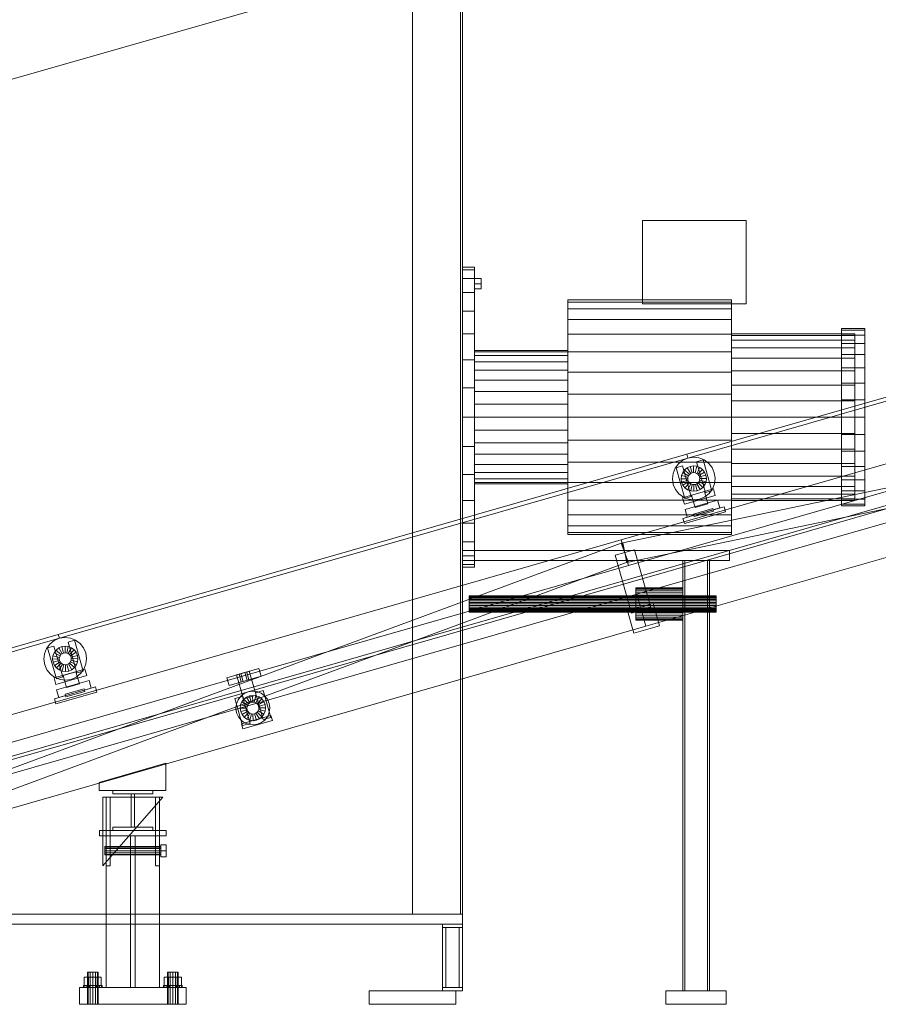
# Model space of a CAD drawing. Header units: millimetres. Extents: x -2233 to 61924, y -68080 to 6847.
# Tile 382 of 656: x 3036 to 4323, y -36000 to -34524. Entities that reach past the tile are written whole.
import ezdxf

# ---------------------------------------------------------------- set-up
doc = ezdxf.new("R2010")
doc.units = ezdxf.units.MM
for name, color, linetype, lineweight in [('COTAS_P', 1, 'Continuous', 0), ('frontal_C08', 7, 'Continuous', 0), ('frontal_secador', 7, 'Continuous', 0)]:
    doc.layers.add(name, color=color, linetype=linetype, lineweight=lineweight)
doc.dimstyles.new('R19_100', dxfattribs={"dimtxt": 250, "dimasz": 150, "dimexe": 150, "dimexo": 80, "dimgap": 100, "dimtad": 1, "dimtih": 1, "dimtoh": 1, "dimdsep": 46, "dimcen": 0.09, "dimadec": 0, "dimazin": 0, "dimtfac": 1, "dimtdec": 4, "dimtofl": 0, "dimtmove": 0, "dimatfit": 3, "dimfxl": 1, "dimtolj": 1, "dimtzin": 0, "dimarcsym": 0})

# ---------------------------------------------------------------- blocks, each defined once
blk = doc.blocks.new('DIM_R27_49')
at = {"layer": 'COTAS_P'}
for p, q in [((2531.9, -34754.9), (6515, -33612.7)), ((6515, -33612.7), (6358.4, -33610.8)), ((6515, -33612.7), (6383.2, -33697.3)), ((6763.1, -34477.9), (6515, -33612.7)), ((2531.9, -34754.9), (2663.7, -34670.3)), ((2780, -35620), (2531.9, -34754.9)), ((2531.9, -34754.9), (2688.5, -34756.8))]:
    blk.add_line(p, q, dxfattribs=at)
blk.add_text('4143.62 P', height=250, rotation=16, dxfattribs=at).set_placement((4495.9, -34087.7))

msp = doc.modelspace()

# ---------------------------------------------------------------- linework, layer by layer
at = {"layer": 'frontal_C08'}
for p, q in [((2800.673, -35692.095), (6783.781, -34549.957)), ((2802.051, -35696.901), (6785.159, -34554.763)), ((4036.151, -35175.54), (4978.188, -34905.416)), ((4037.805, -35181.308), (4979.842, -34911.183)), ((3937.649, -35303.654), (5091.163, -34972.889)), ((3948.674, -35342.105), (5102.188, -35011.34)), ((3940.117, -35308.192), (5118.438, -35063.94)), ((3961.078, -35385.361), (5114.592, -35054.597)), ((3946.206, -35337.567), (5124.527, -35093.316)), ((3974.86, -35433.424), (5128.374, -35102.66)), ((3094.115, -35445.665), (4036.151, -35175.54)), ((3095.769, -35451.432), (4037.805, -35181.308)), ((4030.144, -35184.639), (4037.805, -35181.308)), ((4036.151, -35175.54), (4037.805, -35181.308)), ((4037.805, -35181.308), (4046.067, -35180.073)), ((4046.067, -35180.073), (4054.367, -35181.019)), ((4054.367, -35181.019), (4062.14, -35184.08)), ((4015.576, -35204.327), (4018.638, -35196.554)), ((4018.638, -35196.554), (4023.607, -35189.839)), ((4020.099, -35195.747), (4029.712, -35192.991)), ((4020.099, -35195.747), (4033.33, -35241.888)), ((4023.607, -35189.839), (4030.144, -35184.639)), ((4042.943, -35239.132), (4029.712, -35192.991)), ((4032.958, -35198.87), (4036.84, -35195.782)), ((4036.84, -35195.782), (4041.389, -35193.804)), ((4041.99, -35204.354), (4036.84, -35195.782)), ((4041.389, -35193.804), (4046.294, -35193.071)), ((4044.145, -35203.417), (4041.389, -35193.804)), ((4046.469, -35203.069), (4046.294, -35193.071)), ((4046.294, -35193.071), (4051.222, -35193.632)), ((4048.803, -35203.335), (4051.222, -35193.632)), ((4050.86, -35186.927), (4060.472, -35184.171)), ((4050.86, -35186.927), (4064.09, -35233.068)), ((4050.989, -35204.196), (4055.837, -35195.45)), ((4051.222, -35193.632), (4055.837, -35195.45)), ((4055.837, -35195.45), (4059.824, -35198.401)), ((4073.703, -35230.311), (4060.472, -35184.171)), ((4062.14, -35184.08), (4068.855, -35189.049)), ((4068.855, -35189.049), (4074.055, -35195.587)), ((4074.055, -35195.587), (4077.386, -35203.248)), ((4014.631, -35212.627), (4015.576, -35204.327)), ((4027.629, -35212.4), (4028.19, -35207.472)), ((4028.19, -35207.472), (4030.008, -35202.857)), ((4037.893, -35209.891), (4028.19, -35207.472)), ((4030.008, -35202.857), (4032.958, -35198.87)), ((4038.754, -35207.705), (4030.008, -35202.857)), ((4040.152, -35205.816), (4032.958, -35198.87)), ((4037.627, -35212.225), (4037.893, -35209.891)), ((4037.893, -35209.891), (4038.754, -35207.705)), ((4038.754, -35207.705), (4040.152, -35205.816)), ((4040.152, -35205.816), (4041.99, -35204.354)), ((4041.99, -35204.354), (4044.145, -35203.417)), ((4044.145, -35203.417), (4046.469, -35203.069)), ((4046.469, -35203.069), (4048.803, -35203.335)), ((4048.803, -35203.335), (4050.989, -35204.196)), ((4050.989, -35204.196), (4052.878, -35205.594)), ((4052.878, -35205.594), (4059.824, -35198.401)), ((4052.878, -35205.594), (4054.34, -35207.433)), ((4054.34, -35207.433), (4062.912, -35202.282)), ((4054.34, -35207.433), (4055.277, -35209.587)), ((4064.89, -35206.831), (4055.277, -35209.587)), ((4055.277, -35209.587), (4055.624, -35211.911)), ((4055.624, -35211.911), (4065.623, -35211.736)), ((4059.824, -35198.401), (4062.912, -35202.282)), ((4062.912, -35202.282), (4064.89, -35206.831)), ((4064.89, -35206.831), (4065.623, -35211.736)), ((4065.623, -35211.736), (4065.061, -35216.665)), ((4077.386, -35203.248), (4078.621, -35211.51)), ((4078.621, -35211.51), (4077.675, -35219.81)), ((4015.865, -35220.888), (4014.631, -35212.627)), ((4019.196, -35228.549), (4015.865, -35220.888)), ((4037.627, -35212.225), (4027.629, -35212.4)), ((4028.362, -35217.305), (4027.629, -35212.4)), ((4037.974, -35214.549), (4028.362, -35217.305)), ((4030.339, -35221.854), (4028.362, -35217.305)), ((4038.911, -35216.703), (4030.339, -35221.854)), ((4033.427, -35225.736), (4030.339, -35221.854)), ((4040.374, -35218.542), (4033.427, -35225.736)), ((4037.414, -35228.686), (4033.427, -35225.736)), ((4042.262, -35219.94), (4037.414, -35228.686)), ((4037.974, -35214.549), (4037.627, -35212.225)), ((4038.911, -35216.703), (4037.974, -35214.549)), ((4040.374, -35218.542), (4038.911, -35216.703)), ((4042.262, -35219.94), (4040.374, -35218.542)), ((4044.448, -35220.801), (4042.029, -35230.504)), ((4044.448, -35220.801), (4042.262, -35219.94)), ((4046.783, -35221.067), (4044.448, -35220.801)), ((4049.106, -35220.719), (4046.783, -35221.067)), ((4046.783, -35221.067), (4046.957, -35231.065)), ((4051.261, -35219.783), (4049.106, -35220.719)), ((4049.106, -35220.719), (4051.863, -35230.332)), ((4053.1, -35218.32), (4051.261, -35219.783)), ((4051.261, -35219.783), (4056.411, -35228.354)), ((4054.497, -35216.431), (4053.1, -35218.32)), ((4053.1, -35218.32), (4060.293, -35225.267)), ((4055.358, -35214.245), (4054.497, -35216.431)), ((4054.497, -35216.431), (4063.243, -35221.279)), ((4055.624, -35211.911), (4055.358, -35214.245)), ((4055.358, -35214.245), (4065.061, -35216.665)), ((4060.293, -35225.267), (4056.411, -35228.354)), ((4063.243, -35221.279), (4060.293, -35225.267)), ((4065.061, -35216.665), (4063.243, -35221.279)), ((4077.675, -35219.81), (4074.613, -35227.582)), ((4024.397, -35235.087), (4019.196, -35228.549)), ((4031.112, -35240.056), (4024.397, -35235.087)), ((4029.895, -35240.792), (4076.036, -35227.562)), ((4029.895, -35240.792), (4032.651, -35250.405)), ((4038.884, -35243.118), (4031.112, -35240.056)), ((4032.651, -35250.405), (4078.792, -35237.174)), ((4033.33, -35241.888), (4042.943, -35239.132)), ((4042.029, -35230.504), (4037.414, -35228.686)), ((4046.957, -35231.065), (4042.029, -35230.504)), ((4062.578, -35231.421), (4043.353, -35236.933)), ((4048.59, -35255.197), (4043.353, -35236.933)), ((4051.863, -35230.332), (4046.957, -35231.065)), ((4056.411, -35228.354), (4051.863, -35230.332)), ((4063.107, -35239.497), (4055.446, -35242.828)), ((4062.578, -35231.421), (4067.815, -35249.685)), ((4069.645, -35234.297), (4063.107, -35239.497)), ((4064.09, -35233.068), (4073.703, -35230.311)), ((4074.613, -35227.582), (4069.645, -35234.297)), ((4078.792, -35237.174), (4076.036, -35227.562)), ((4030.474, -35271.835), (4091.995, -35254.195)), ((4033.511, -35258.481), (4082.343, -35244.479)), ((4036.818, -35270.016), (4085.65, -35256.014)), ((4047.184, -35244.063), (4038.884, -35243.118)), ((4055.446, -35242.828), (4047.184, -35244.063)), ((4067.815, -35249.685), (4048.59, -35255.197)), ((4085.65, -35256.014), (4082.343, -35244.479)), ((4094.2, -35261.885), (4091.995, -35254.195)), ((4032.679, -35279.525), (4094.2, -35261.885)), ((4033.511, -35258.481), (4036.818, -35270.016)), ((4046.264, -35265.227), (4075.102, -35256.958)), ((4046.264, -35265.227), (4047.367, -35269.072)), ((4047.367, -35269.072), (4076.205, -35260.803)), ((4076.205, -35260.803), (4075.102, -35256.958)), ((4030.474, -35271.835), (4032.679, -35279.525)), ((2784.135, -35634.419), (3937.649, -35303.654)), ((2809.253, -35726.088), (3937.96, -35308.81)), ((3937.649, -35303.654), (3948.674, -35342.105)), ((3937.96, -35308.81), (3948.363, -35336.949)), ((3940.117, -35308.192), (3946.206, -35337.567)), ((3957.58, -35318.745), (3928.742, -35327.014)), ((3953.55, -35413.527), (3928.742, -35327.014)), ((3957.58, -35318.745), (3982.388, -35405.258)), ((2795.16, -35672.869), (3948.674, -35342.105)), ((2819.656, -35754.227), (3948.363, -35336.949)), ((2807.564, -35716.126), (3961.078, -35385.361)), ((3961.078, -35385.361), (3974.86, -35433.424)), ((3947.365, -35410.099), (3985.816, -35399.074)), ((3995.463, -35432.718), (3985.816, -35399.074)), ((3947.365, -35410.099), (3957.013, -35443.743)), ((3982.388, -35405.258), (3953.55, -35413.527)), ((3957.013, -35443.743), (3995.463, -35432.718)), ((2757.673, -35542.138), (3094.115, -35445.665)), ((2821.346, -35764.189), (3974.86, -35433.424)), ((3094.115, -35445.665), (3095.769, -35451.432)), ((2759.327, -35547.905), (3095.769, -35451.432)), ((3076.601, -35466.679), (3081.57, -35459.964)), ((3081.57, -35459.964), (3088.108, -35454.763)), ((3088.108, -35454.763), (3095.769, -35451.432)), ((3095.769, -35451.432), (3104.031, -35450.198)), ((3104.031, -35450.198), (3112.331, -35451.143)), ((3108.823, -35457.052), (3118.436, -35454.295)), ((3108.823, -35457.052), (3122.054, -35503.192)), ((3112.331, -35451.143), (3120.103, -35454.205)), ((3131.667, -35500.436), (3118.436, -35454.295)), ((3120.103, -35454.205), (3126.818, -35459.174)), ((3126.818, -35459.174), (3132.019, -35465.711)), ((3072.594, -35482.751), (3073.54, -35474.451)), ((3073.54, -35474.451), (3076.601, -35466.679)), ((3078.063, -35465.872), (3087.676, -35463.116)), ((3078.063, -35465.872), (3091.294, -35512.013)), ((3086.154, -35477.596), (3087.971, -35472.981)), ((3100.906, -35509.256), (3087.676, -35463.116)), ((3087.971, -35472.981), (3090.922, -35468.994)), ((3096.718, -35477.829), (3087.971, -35472.981)), ((3090.922, -35468.994), (3094.803, -35465.906)), ((3098.115, -35475.941), (3090.922, -35468.994)), ((3094.803, -35465.906), (3099.352, -35463.929)), ((3099.954, -35474.478), (3094.803, -35465.906)), ((3096.718, -35477.829), (3098.115, -35475.941)), ((3098.115, -35475.941), (3099.954, -35474.478)), ((3099.352, -35463.929), (3104.258, -35463.196)), ((3102.108, -35473.541), (3099.352, -35463.929)), ((3099.954, -35474.478), (3102.108, -35473.541)), ((3102.108, -35473.541), (3104.432, -35473.194)), ((3104.432, -35473.194), (3104.258, -35463.196)), ((3104.258, -35463.196), (3109.186, -35463.757)), ((3104.432, -35473.194), (3106.766, -35473.46)), ((3106.766, -35473.46), (3109.186, -35463.757)), ((3106.766, -35473.46), (3108.952, -35474.321)), ((3108.952, -35474.321), (3113.801, -35465.575)), ((3108.952, -35474.321), (3110.841, -35475.719)), ((3109.186, -35463.757), (3113.801, -35465.575)), ((3110.841, -35475.719), (3117.788, -35468.525)), ((3110.841, -35475.719), (3112.304, -35477.557)), ((3112.304, -35477.557), (3120.875, -35472.407)), ((3122.853, -35476.956), (3113.241, -35479.712)), ((3113.801, -35465.575), (3117.788, -35468.525)), ((3117.788, -35468.525), (3120.875, -35472.407)), ((3120.875, -35472.407), (3122.853, -35476.956)), ((3122.853, -35476.956), (3123.586, -35481.861)), ((3132.019, -35465.711), (3135.35, -35473.372)), ((3135.35, -35473.372), (3136.584, -35481.634)), ((3073.829, -35491.013), (3072.594, -35482.751)), ((3077.16, -35498.674), (3073.829, -35491.013)), ((3085.592, -35482.524), (3086.154, -35477.596)), ((3095.591, -35482.35), (3085.592, -35482.524)), ((3086.325, -35487.43), (3085.592, -35482.524)), ((3095.857, -35480.015), (3086.154, -35477.596)), ((3095.938, -35484.673), (3086.325, -35487.43)), ((3088.303, -35491.978), (3086.325, -35487.43)), ((3096.875, -35486.828), (3088.303, -35491.978)), ((3091.391, -35495.86), (3088.303, -35491.978)), ((3098.337, -35488.667), (3091.391, -35495.86)), ((3100.226, -35490.064), (3095.378, -35498.81)), ((3095.591, -35482.35), (3095.857, -35480.015)), ((3095.938, -35484.673), (3095.591, -35482.35)), ((3095.857, -35480.015), (3096.718, -35477.829)), ((3096.875, -35486.828), (3095.938, -35484.673)), ((3098.337, -35488.667), (3096.875, -35486.828)), ((3100.226, -35490.064), (3098.337, -35488.667)), ((3102.412, -35490.925), (3099.993, -35500.628)), ((3102.412, -35490.925), (3100.226, -35490.064)), ((3104.746, -35491.191), (3102.412, -35490.925)), ((3107.07, -35490.844), (3104.746, -35491.191)), ((3104.746, -35491.191), (3104.921, -35501.19)), ((3109.225, -35489.907), (3107.07, -35490.844)), ((3107.07, -35490.844), (3109.826, -35500.457)), ((3111.063, -35488.445), (3109.225, -35489.907)), ((3109.225, -35489.907), (3114.375, -35498.479)), ((3112.461, -35486.556), (3111.063, -35488.445)), ((3111.063, -35488.445), (3118.257, -35495.391)), ((3112.304, -35477.557), (3113.241, -35479.712)), ((3113.322, -35484.37), (3112.461, -35486.556)), ((3112.461, -35486.556), (3121.207, -35491.404)), ((3113.241, -35479.712), (3113.588, -35482.036)), ((3113.588, -35482.036), (3113.322, -35484.37)), ((3113.322, -35484.37), (3123.025, -35486.789)), ((3113.588, -35482.036), (3123.586, -35481.861)), ((3121.207, -35491.404), (3118.257, -35495.391)), ((3123.025, -35486.789), (3121.207, -35491.404)), ((3123.586, -35481.861), (3123.025, -35486.789)), ((3135.639, -35489.934), (3132.577, -35497.707)), ((3136.584, -35481.634), (3135.639, -35489.934)), ((3082.36, -35505.212), (3077.16, -35498.674)), ((3089.075, -35510.181), (3082.36, -35505.212)), ((3087.859, -35510.917), (3133.999, -35497.686)), ((3095.378, -35498.81), (3091.391, -35495.86)), ((3099.993, -35500.628), (3095.378, -35498.81)), ((3104.921, -35501.19), (3099.993, -35500.628)), ((3120.541, -35501.545), (3101.316, -35507.058)), ((3109.826, -35500.457), (3104.921, -35501.19)), ((3114.375, -35498.479), (3109.826, -35500.457)), ((3118.257, -35495.391), (3114.375, -35498.479)), ((3120.541, -35501.545), (3125.779, -35519.809)), ((3127.608, -35504.422), (3121.07, -35509.622)), ((3122.054, -35503.192), (3131.667, -35500.436)), ((3132.577, -35497.707), (3127.608, -35504.422)), ((3136.756, -35507.299), (3133.999, -35497.686)), ((3346.783, -35510.533), (3394.846, -35496.751)), ((3361.202, -35506.398), (3380.427, -35500.886)), ((3361.202, -35506.398), (3371.511, -35542.349)), ((3365.047, -35505.296), (3367.931, -35504.469)), ((3365.047, -35505.296), (3368.355, -35516.831)), ((3367.931, -35504.469), (3373.698, -35502.815)), ((3371.238, -35516.004), (3367.931, -35504.469)), ((3373.698, -35502.815), (3376.582, -35501.988)), ((3377.006, -35514.35), (3373.698, -35502.815)), ((3379.89, -35513.523), (3376.582, -35501.988)), ((3390.736, -35536.837), (3380.427, -35500.886)), ((3398.154, -35508.286), (3394.846, -35496.751)), ((3087.859, -35510.917), (3090.615, -35520.53)), ((3096.848, -35513.242), (3089.075, -35510.181)), ((3090.615, -35520.53), (3136.756, -35507.299)), ((3091.294, -35512.013), (3100.906, -35509.256)), ((3091.474, -35528.606), (3140.306, -35514.603)), ((3105.148, -35514.188), (3096.848, -35513.242)), ((3106.553, -35525.322), (3101.316, -35507.058)), ((3113.41, -35512.953), (3105.148, -35514.188)), ((3125.779, -35519.809), (3106.553, -35525.322)), ((3121.07, -35509.622), (3113.41, -35512.953)), ((3143.614, -35526.138), (3140.306, -35514.603)), ((3346.783, -35510.533), (3350.091, -35522.068)), ((3350.091, -35522.068), (3398.154, -35508.286)), ((3371.238, -35516.004), (3368.355, -35516.831)), ((3371.238, -35516.004), (3377.006, -35514.35)), ((3377.006, -35514.35), (3379.89, -35513.523)), ((3088.438, -35541.96), (3149.958, -35524.319)), ((3090.643, -35549.65), (3152.163, -35532.009)), ((3091.474, -35528.606), (3094.782, -35540.141)), ((3094.782, -35540.141), (3143.614, -35526.138)), ((3104.228, -35535.352), (3133.066, -35527.082)), ((3104.228, -35535.352), (3105.33, -35539.197)), ((3105.33, -35539.197), (3134.168, -35530.928)), ((3134.168, -35530.928), (3133.066, -35527.082)), ((3152.163, -35532.009), (3149.958, -35524.319)), ((3367.538, -35538.29), (3372.727, -35534.163)), ((3372.727, -35534.163), (3378.808, -35531.519)), ((3378.808, -35531.519), (3385.366, -35530.538)), ((3385.366, -35530.538), (3391.954, -35531.289)), ((3389.633, -35532.992), (3401.169, -35529.684)), ((3389.633, -35532.992), (3401.21, -35573.365)), ((3391.954, -35531.289), (3398.123, -35533.719)), ((3398.123, -35533.719), (3403.454, -35537.663)), ((3412.745, -35570.057), (3401.169, -35529.684)), ((3088.438, -35541.96), (3090.643, -35549.65)), ((3358.873, -35541.812), (3370.408, -35538.504)), ((3358.873, -35541.812), (3370.45, -35582.185)), ((3360.413, -35556.378), (3361.164, -35549.79)), ((3361.164, -35549.79), (3363.594, -35543.62)), ((3363.594, -35543.62), (3367.538, -35538.29)), ((3367.374, -35551.338), (3369.191, -35546.723)), ((3369.191, -35546.723), (3372.142, -35542.736)), ((3377.938, -35551.571), (3369.191, -35546.723)), ((3381.985, -35578.877), (3370.408, -35538.504)), ((3371.511, -35542.349), (3390.736, -35536.837)), ((3372.142, -35542.736), (3376.023, -35539.648)), ((3379.335, -35549.683), (3372.142, -35542.736)), ((3376.023, -35539.648), (3380.572, -35537.671)), ((3381.174, -35548.22), (3376.023, -35539.648)), ((3377.938, -35551.571), (3379.335, -35549.683)), ((3379.335, -35549.683), (3381.174, -35548.22)), ((3380.572, -35537.671), (3385.478, -35536.937)), ((3383.328, -35547.283), (3380.572, -35537.671)), ((3381.174, -35548.22), (3383.328, -35547.283)), ((3383.328, -35547.283), (3385.652, -35546.936)), ((3385.652, -35546.936), (3385.478, -35536.937)), ((3385.478, -35536.937), (3390.406, -35537.499)), ((3385.652, -35546.936), (3387.986, -35547.202)), ((3387.986, -35547.202), (3390.406, -35537.499)), ((3387.986, -35547.202), (3390.172, -35548.063)), ((3390.172, -35548.063), (3395.021, -35539.317)), ((3390.172, -35548.063), (3392.061, -35549.461)), ((3390.406, -35537.499), (3395.021, -35539.317)), ((3392.061, -35549.461), (3399.008, -35542.267)), ((3392.061, -35549.461), (3393.524, -35551.299)), ((3393.524, -35551.299), (3402.095, -35546.149)), ((3404.073, -35550.697), (3394.461, -35553.454)), ((3395.021, -35539.317), (3399.008, -35542.267)), ((3399.008, -35542.267), (3402.095, -35546.149)), ((3402.095, -35546.149), (3404.073, -35550.697)), ((3403.454, -35537.663), (3407.581, -35542.853)), ((3404.073, -35550.697), (3404.806, -35555.603)), ((3407.581, -35542.853), (3410.225, -35548.933)), ((3410.225, -35548.933), (3411.205, -35555.491)), ((3361.393, -35562.936), (3360.413, -35556.378)), ((3364.037, -35569.017), (3361.393, -35562.936)), ((3366.812, -35556.266), (3367.374, -35551.338)), ((3376.811, -35556.092), (3366.812, -35556.266)), ((3367.545, -35561.172), (3366.812, -35556.266)), ((3377.077, -35553.757), (3367.374, -35551.338)), ((3377.158, -35558.415), (3367.545, -35561.172)), ((3369.523, -35565.72), (3367.545, -35561.172)), ((3378.095, -35560.57), (3369.523, -35565.72)), ((3372.611, -35569.602), (3369.523, -35565.72)), ((3379.557, -35562.409), (3372.611, -35569.602)), ((3381.446, -35563.806), (3376.598, -35572.552)), ((3376.811, -35556.092), (3377.077, -35553.757)), ((3377.158, -35558.415), (3376.811, -35556.092)), ((3377.077, -35553.757), (3377.938, -35551.571)), ((3378.095, -35560.57), (3377.158, -35558.415)), ((3379.557, -35562.409), (3378.095, -35560.57)), ((3381.446, -35563.806), (3379.557, -35562.409)), ((3383.632, -35564.667), (3381.213, -35574.37)), ((3383.632, -35564.667), (3381.446, -35563.806)), ((3385.966, -35564.933), (3383.632, -35564.667)), ((3388.29, -35564.586), (3385.966, -35564.933)), ((3385.966, -35564.933), (3386.141, -35574.932)), ((3390.445, -35563.649), (3388.29, -35564.586)), ((3388.29, -35564.586), (3391.046, -35574.199)), ((3392.283, -35562.186), (3390.445, -35563.649)), ((3390.445, -35563.649), (3395.595, -35572.221)), ((3393.681, -35560.298), (3392.283, -35562.186)), ((3392.283, -35562.186), (3399.477, -35569.133)), ((3393.524, -35551.299), (3394.461, -35553.454)), ((3394.542, -35558.112), (3393.681, -35560.298)), ((3393.681, -35560.298), (3402.427, -35565.146)), ((3394.461, -35553.454), (3394.808, -35555.777)), ((3394.808, -35555.777), (3394.542, -35558.112)), ((3394.542, -35558.112), (3404.245, -35560.531)), ((3394.808, -35555.777), (3404.806, -35555.603)), ((3402.427, -35565.146), (3399.477, -35569.133)), ((3404.245, -35560.531), (3402.427, -35565.146)), ((3404.806, -35555.603), (3404.245, -35560.531)), ((3410.455, -35562.079), (3408.025, -35568.249)), ((3411.205, -35555.491), (3410.455, -35562.079)), ((3368.165, -35574.206), (3364.037, -35569.017)), ((3373.495, -35578.15), (3368.165, -35574.206)), ((3368.662, -35579.577), (3412.88, -35566.898)), ((3368.662, -35579.577), (3370.867, -35587.267)), ((3370.45, -35582.185), (3381.985, -35578.877)), ((3370.867, -35587.267), (3415.085, -35574.588)), ((3376.598, -35572.552), (3372.611, -35569.602)), ((3379.664, -35580.58), (3373.495, -35578.15)), ((3381.213, -35574.37), (3376.598, -35572.552)), ((3386.252, -35581.331), (3379.664, -35580.58)), ((3386.141, -35574.932), (3381.213, -35574.37)), ((3391.046, -35574.199), (3386.141, -35574.932)), ((3392.81, -35580.351), (3386.252, -35581.331)), ((3395.595, -35572.221), (3391.046, -35574.199)), ((3398.891, -35577.707), (3392.81, -35580.351)), ((3399.477, -35569.133), (3395.595, -35572.221)), ((3404.08, -35573.579), (3398.891, -35577.707)), ((3401.21, -35573.365), (3412.745, -35570.057)), ((3408.025, -35568.249), (3404.08, -35573.579)), ((3415.085, -35574.588), (3412.88, -35566.898)), ((3155.575, -35667.31), (3255.575, -35638.636)), ((3255.575, -35679.31), (3255.575, -35638.636)), ((3155.575, -35667.31), (3155.575, -35679.31)), ((3155.575, -35679.31), (3255.575, -35679.31)), ((3175.85, -35684.31), (3175.85, -35679.31)), ((3175.85, -35679.31), (3235.85, -35679.31)), ((3235.85, -35679.31), (3235.85, -35684.31)), ((3160.85, -35792.31), (3250.85, -35689.31)), ((3250.85, -35689.31), (3160.85, -35689.31)), ((3160.85, -35689.31), (3160.85, -35792.31)), ((3165.85, -35792.31), (3165.85, -35689.31)), ((3165.85, -35689.31), (3171.85, -35689.31)), ((3171.85, -35792.31), (3171.85, -35689.31)), ((3235.85, -35684.31), (3175.85, -35684.31)), ((3203.35, -35734.31), (3203.35, -35684.31)), ((3203.35, -35684.31), (3208.35, -35684.31)), ((3208.35, -35684.31), (3208.35, -35734.31)), ((3239.85, -35792.31), (3239.85, -35689.31)), ((3239.85, -35689.31), (3245.85, -35689.31)), ((3245.85, -35792.31), (3245.85, -35689.31)), ((3155.85, -35739.31), (3255.85, -35739.31)), ((3155.85, -35739.31), (3155.85, -35747.31)), ((3175.85, -35739.31), (3175.85, -35734.31)), ((3175.85, -35734.31), (3235.85, -35734.31)), ((3235.85, -35739.31), (3175.85, -35739.31)), ((3208.35, -35734.31), (3203.35, -35734.31)), ((3235.85, -35734.31), (3235.85, -35739.31)), ((3255.85, -35747.31), (3255.85, -35739.31)), ((3155.85, -35747.31), (3255.85, -35747.31)), ((3165.85, -35747.31), (3245.85, -35747.31)), ((3165.85, -35747.31), (3165.85, -35975)), ((3202.35, -35747.31), (3209.35, -35747.31)), ((3202.35, -35747.31), (3202.35, -35975)), ((3209.35, -35975), (3209.35, -35747.31)), ((3245.85, -35975), (3245.85, -35747.31)), ((3163.85, -35764.268), (3163.85, -35763.41)), ((3163.85, -35763.41), (3247.85, -35763.41)), ((3163.85, -35766.61), (3163.85, -35764.268)), ((3163.85, -35764.268), (3247.85, -35764.268)), ((3163.85, -35769.81), (3163.85, -35766.61)), ((3163.85, -35766.61), (3247.85, -35766.61)), ((3163.85, -35773.01), (3163.85, -35769.81)), ((3247.85, -35769.81), (3163.85, -35769.81)), ((3247.85, -35769.81), (3247.85, -35760.804)), ((3247.85, -35760.804), (3255.85, -35760.804)), ((3247.85, -35764.268), (3247.85, -35763.41)), ((3247.85, -35766.61), (3247.85, -35764.268)), ((3247.85, -35769.81), (3247.85, -35766.61)), ((3247.85, -35769.81), (3247.85, -35773.01)), ((3247.85, -35778.817), (3247.85, -35769.81)), ((3255.85, -35769.81), (3247.85, -35769.81)), ((3255.85, -35769.81), (3255.85, -35760.804)), ((3255.85, -35769.81), (3255.85, -35778.817)), ((3163.85, -35773.01), (3163.85, -35775.353)), ((3163.85, -35773.01), (3247.85, -35773.01)), ((3163.85, -35775.353), (3163.85, -35776.21)), ((3163.85, -35775.353), (3247.85, -35775.353)), ((3163.85, -35776.21), (3247.85, -35776.21)), ((3247.85, -35773.01), (3247.85, -35775.353)), ((3247.85, -35775.353), (3247.85, -35776.21)), ((3247.85, -35778.817), (3255.85, -35778.817)), ((3171.85, -35792.31), (3165.85, -35792.31)), ((3245.85, -35792.31), (3239.85, -35792.31)), ((3139.45, -35959.2), (3133.05, -35959.2)), ((3133.05, -35972), (3133.05, -35959.2)), ((3138.922, -35952), (3137.85, -35952)), ((3137.85, -36000), (3137.85, -35952)), ((3141.85, -35952), (3138.922, -35952)), ((3138.922, -36000), (3138.922, -35952)), ((3152.25, -35959.2), (3139.45, -35959.2)), ((3139.45, -35972), (3139.45, -35959.2)), ((3145.85, -35952), (3141.85, -35952)), ((3141.85, -36000), (3141.85, -35952)), ((3149.85, -35952), (3145.85, -35952)), ((3145.85, -36000), (3145.85, -35952)), ((3152.778, -35952), (3149.85, -35952)), ((3149.85, -36000), (3149.85, -35952)), ((3158.65, -35959.2), (3152.25, -35959.2)), ((3152.25, -35972), (3152.25, -35959.2)), ((3153.85, -35952), (3152.778, -35952)), ((3152.778, -36000), (3152.778, -35952)), ((3153.85, -35952), (3153.85, -36000)), ((3158.65, -35959.2), (3158.65, -35972)), ((3259.45, -35959.2), (3253.05, -35959.2)), ((3253.05, -35972), (3253.05, -35959.2)), ((3258.922, -35952), (3257.85, -35952)), ((3257.85, -36000), (3257.85, -35952)), ((3261.85, -35952), (3258.922, -35952)), ((3258.922, -36000), (3258.922, -35952)), ((3272.25, -35959.2), (3259.45, -35959.2)), ((3259.45, -35972), (3259.45, -35959.2)), ((3265.85, -35952), (3261.85, -35952)), ((3261.85, -36000), (3261.85, -35952)), ((3269.85, -35952), (3265.85, -35952)), ((3265.85, -36000), (3265.85, -35952)), ((3272.778, -35952), (3269.85, -35952)), ((3269.85, -36000), (3269.85, -35952)), ((3278.65, -35959.2), (3272.25, -35959.2)), ((3272.25, -35972), (3272.25, -35959.2)), ((3273.85, -35952), (3272.778, -35952)), ((3272.778, -36000), (3272.778, -35952)), ((3273.85, -35952), (3273.85, -36000)), ((3278.65, -35959.2), (3278.65, -35972)), ((3125.85, -35975), (3285.85, -35975)), ((3125.85, -35975), (3125.85, -36000)), ((3132.916, -35972), (3131.85, -35972)), ((3131.85, -35975), (3131.85, -35972)), ((3132.916, -35975), (3131.85, -35975)), ((3135.951, -35972), (3132.916, -35972)), ((3132.916, -35975), (3132.916, -35972)), ((3135.951, -35975), (3132.916, -35975)), ((3139.45, -35972), (3133.05, -35972)), ((3140.493, -35972), (3135.951, -35972)), ((3135.951, -35975), (3135.951, -35972)), ((3140.493, -35975), (3135.951, -35975)), ((3152.25, -35972), (3139.45, -35972)), ((3145.85, -35972), (3140.493, -35972)), ((3140.493, -35975), (3140.493, -35972)), ((3145.85, -35975), (3140.493, -35975)), ((3151.208, -35972), (3145.85, -35972)), ((3145.85, -35975), (3145.85, -35972)), ((3151.208, -35975), (3145.85, -35975)), ((3155.75, -35972), (3151.208, -35972)), ((3151.208, -35975), (3151.208, -35972)), ((3155.75, -35975), (3151.208, -35975)), ((3152.25, -35972), (3158.65, -35972)), ((3158.785, -35972), (3155.75, -35972)), ((3155.75, -35975), (3155.75, -35972)), ((3158.785, -35975), (3155.75, -35975)), ((3159.85, -35972), (3158.785, -35972)), ((3158.785, -35975), (3158.785, -35972)), ((3158.785, -35975), (3159.85, -35975)), ((3159.85, -35972), (3159.85, -35975)), ((3165.85, -35975), (3245.85, -35975)), ((3202.35, -35975), (3209.35, -35975)), ((3252.916, -35972), (3251.85, -35972)), ((3251.85, -35975), (3251.85, -35972)), ((3252.916, -35975), (3251.85, -35975)), ((3255.951, -35972), (3252.916, -35972)), ((3252.916, -35975), (3252.916, -35972)), ((3255.951, -35975), (3252.916, -35975)), ((3259.45, -35972), (3253.05, -35972)), ((3260.493, -35972), (3255.951, -35972)), ((3255.951, -35975), (3255.951, -35972)), ((3260.493, -35975), (3255.951, -35975)), ((3272.25, -35972), (3259.45, -35972)), ((3265.85, -35972), (3260.493, -35972)), ((3260.493, -35975), (3260.493, -35972)), ((3265.85, -35975), (3260.493, -35975)), ((3271.208, -35972), (3265.85, -35972)), ((3265.85, -35975), (3265.85, -35972)), ((3271.208, -35975), (3265.85, -35975)), ((3275.75, -35972), (3271.208, -35972)), ((3271.208, -35975), (3271.208, -35972)), ((3275.75, -35975), (3271.208, -35975)), ((3272.25, -35972), (3278.65, -35972)), ((3278.785, -35972), (3275.75, -35972)), ((3275.75, -35975), (3275.75, -35972)), ((3278.785, -35975), (3275.75, -35975)), ((3279.85, -35972), (3278.785, -35972)), ((3278.785, -35975), (3278.785, -35972)), ((3278.785, -35975), (3279.85, -35975)), ((3279.85, -35972), (3279.85, -35975)), ((3285.85, -36000), (3285.85, -35975)), ((3125.85, -36000), (3285.85, -36000)), ((3138.922, -36000), (3137.85, -36000)), ((3141.85, -36000), (3138.922, -36000)), ((3145.85, -36000), (3141.85, -36000)), ((3149.85, -36000), (3145.85, -36000)), ((3152.778, -36000), (3149.85, -36000)), ((3152.778, -36000), (3153.85, -36000)), ((3258.922, -36000), (3257.85, -36000)), ((3261.85, -36000), (3258.922, -36000)), ((3265.85, -36000), (3261.85, -36000)), ((3269.85, -36000), (3265.85, -36000)), ((3272.778, -36000), (3269.85, -36000)), ((3272.778, -36000), (3273.85, -36000))]:
    msp.add_line(p, q, dxfattribs=at)
at = {"layer": 'frontal_secador'}
for p, q in [((3625, -35865), (3625, -33925)), ((3697, -35865), (3697, -33925)), ((3700, -35865), (3700, -33925)), ((3970, -34825), (4125, -34825)), ((3970, -34950), (3970, -34825)), ((4125, -34950), (4125, -34825)), ((3700, -34899.323), (3700, -34895)), ((3718, -34895), (3700, -34895)), ((3700, -34912.127), (3700, -34899.323)), ((3718, -34899.323), (3700, -34899.323)), ((3718, -34899.323), (3718, -34895)), ((3718, -34912.127), (3718, -34899.323)), ((3700, -34932.919), (3700, -34912.127)), ((3718, -34912.127), (3700, -34912.127)), ((3718, -34932.919), (3718, -34912.127)), ((3718, -34920), (3718, -34912.206)), ((3728, -34912.206), (3718, -34912.206)), ((3728, -34920), (3728, -34912.206)), ((3718, -34920), (3718, -34927.794)), ((3718, -34920), (3728, -34920)), ((3728, -34927.794), (3718, -34927.794)), ((3728, -34927.794), (3728, -34920)), ((3700, -34960.901), (3700, -34932.919)), ((3718, -34932.919), (3700, -34932.919)), ((3718, -34960.901), (3718, -34932.919)), ((3858, -34947.382), (3858, -34944)), ((4103, -34944), (3858, -34944)), ((4103, -34947.382), (4103, -34944)), ((3700, -34994.997), (3700, -34960.901)), ((3718, -34960.901), (3700, -34960.901)), ((3718, -34994.997), (3718, -34960.901)), ((3858, -34957.397), (3858, -34947.382)), ((4103, -34947.382), (3858, -34947.382)), ((3858, -34973.661), (3858, -34957.397)), ((4103, -34957.397), (3858, -34957.397)), ((3970, -34950), (4125, -34950)), ((4103, -34957.397), (4103, -34947.382)), ((4103, -34973.661), (4103, -34957.397)), ((3858, -34995.549), (3858, -34973.661)), ((4103, -34973.661), (3858, -34973.661)), ((4103, -34995.549), (4103, -34973.661)), ((4268, -34989.556), (4268, -34987)), ((4303, -34987), (4268, -34987)), ((4268, -34997.124), (4268, -34989.556)), ((4303, -34989.556), (4268, -34989.556)), ((4303, -34989.556), (4303, -34987)), ((4303, -34997.124), (4303, -34989.556)), ((3700, -35033.896), (3700, -34994.997)), ((3718, -34994.997), (3700, -34994.997)), ((3718, -35033.896), (3718, -34994.997)), ((3858, -35022.22), (3858, -34995.549)), ((4103, -34995.549), (3858, -34995.549)), ((4103, -34997.402), (4103, -34995)), ((4288, -34995), (4103, -34995)), ((4103, -35022.22), (4103, -34995.549)), ((4103, -35004.515), (4103, -34997.402)), ((4288, -34997.402), (4103, -34997.402)), ((4103, -35016.066), (4103, -35004.515)), ((4288, -35004.515), (4103, -35004.515)), ((4268, -35009.415), (4268, -34997.124)), ((4303, -34997.124), (4268, -34997.124)), ((4288, -34997.402), (4288, -34995)), ((4288, -35004.515), (4288, -34997.402)), ((4288, -35016.066), (4288, -35004.515)), ((4303, -35009.415), (4303, -34997.124)), ((4103, -35031.612), (4103, -35016.066)), ((4288, -35016.066), (4103, -35016.066)), ((4268, -35025.955), (4268, -35009.415)), ((4303, -35009.415), (4268, -35009.415)), ((4288, -35031.612), (4288, -35016.066)), ((4303, -35025.955), (4303, -35009.415)), ((3700, -35076.105), (3700, -35033.896)), ((3718, -35033.896), (3700, -35033.896)), ((3718, -35021.921), (3718, -35020)), ((3858, -35020), (3718, -35020)), ((3718, -35027.612), (3718, -35021.921)), ((3858, -35021.921), (3718, -35021.921)), ((3718, -35036.853), (3718, -35027.612)), ((3858, -35027.612), (3718, -35027.612)), ((3718, -35076.105), (3718, -35033.896)), ((3858, -35021.921), (3858, -35020)), ((3858, -35027.612), (3858, -35021.921)), ((3858, -35052.648), (3858, -35022.22)), ((4103, -35022.22), (3858, -35022.22)), ((3858, -35036.853), (3858, -35027.612)), ((4103, -35052.648), (4103, -35022.22)), ((4103, -35050.554), (4103, -35031.612)), ((4288, -35031.612), (4103, -35031.612)), ((4268, -35046.109), (4268, -35025.955)), ((4303, -35025.955), (4268, -35025.955)), ((4288, -35050.554), (4288, -35031.612)), ((4303, -35046.109), (4303, -35025.955)), ((3718, -35049.289), (3718, -35036.853)), ((3858, -35036.853), (3718, -35036.853)), ((3718, -35064.443), (3718, -35049.289)), ((3858, -35049.289), (3718, -35049.289)), ((3858, -35049.289), (3858, -35036.853)), ((3858, -35064.443), (3858, -35049.289)), ((4268, -35069.103), (4268, -35046.109)), ((4303, -35046.109), (4268, -35046.109)), ((4303, -35069.103), (4303, -35046.109)), ((3858, -35085.664), (3858, -35052.648)), ((4103, -35052.648), (3858, -35052.648)), ((4103, -35072.165), (4103, -35050.554)), ((4288, -35050.554), (4103, -35050.554)), ((4103, -35085.664), (4103, -35052.648)), ((4288, -35072.165), (4288, -35050.554)), ((3700, -35120), (3700, -35076.105)), ((3718, -35076.105), (3700, -35076.105)), ((3718, -35081.732), (3718, -35064.443)), ((3858, -35064.443), (3718, -35064.443)), ((3718, -35120), (3718, -35076.105)), ((3858, -35081.732), (3858, -35064.443)), ((4103, -35095.614), (4103, -35072.165)), ((4288, -35072.165), (4103, -35072.165)), ((4268, -35094.053), (4268, -35069.103)), ((4303, -35069.103), (4268, -35069.103)), ((4288, -35095.614), (4288, -35072.165)), ((4303, -35094.053), (4303, -35069.103)), ((3718, -35100.491), (3718, -35081.732)), ((3858, -35081.732), (3718, -35081.732)), ((3858, -35100.491), (3858, -35081.732)), ((3858, -35120), (3858, -35085.664)), ((4103, -35085.664), (3858, -35085.664)), ((4103, -35120), (4103, -35085.664)), ((3718, -35120), (3718, -35100.491)), ((3858, -35100.491), (3718, -35100.491)), ((3858, -35120), (3858, -35100.491)), ((4103, -35120), (4103, -35095.614)), ((4288, -35095.614), (4103, -35095.614)), ((4268, -35120), (4268, -35094.053)), ((4303, -35094.053), (4268, -35094.053)), ((4288, -35120), (4288, -35095.614)), ((4303, -35120), (4303, -35094.053)), ((3700, -35120), (3700, -35163.895)), ((3700, -35120), (3718, -35120)), ((3718, -35163.895), (3718, -35120)), ((3718, -35120), (3718, -35139.509)), ((3718, -35120), (3858, -35120)), ((3858, -35139.509), (3858, -35120)), ((3858, -35120), (3858, -35154.336)), ((3858, -35120), (4103, -35120)), ((4103, -35154.336), (4103, -35120)), ((4103, -35120), (4103, -35144.386)), ((4103, -35120), (4288, -35120)), ((4268, -35120), (4268, -35145.947)), ((4268, -35120), (4303, -35120)), ((4288, -35144.386), (4288, -35120)), ((4303, -35145.947), (4303, -35120)), ((3718, -35139.509), (3718, -35158.268)), ((3858, -35139.509), (3718, -35139.509)), ((3858, -35139.509), (3858, -35158.268)), ((4103, -35144.386), (4103, -35167.835)), ((4288, -35144.386), (4103, -35144.386)), ((4268, -35145.947), (4268, -35170.897)), ((4303, -35145.947), (4268, -35145.947)), ((4288, -35144.386), (4288, -35167.835)), ((4303, -35145.947), (4303, -35170.897)), ((3700, -35163.895), (3700, -35206.104)), ((3718, -35163.895), (3700, -35163.895)), ((3718, -35158.268), (3718, -35175.557)), ((3858, -35158.268), (3718, -35158.268)), ((3718, -35163.895), (3718, -35206.104)), ((3858, -35154.336), (3858, -35187.352)), ((4103, -35154.336), (3858, -35154.336)), ((3858, -35158.268), (3858, -35175.557)), ((4103, -35154.336), (4103, -35187.352)), ((3718, -35175.557), (3718, -35190.711)), ((3858, -35175.557), (3718, -35175.557)), ((3858, -35175.557), (3858, -35190.711)), ((4103, -35167.835), (4103, -35189.446)), ((4288, -35167.835), (4103, -35167.835)), ((4268, -35170.897), (4268, -35193.891)), ((4303, -35170.897), (4268, -35170.897)), ((4288, -35167.835), (4288, -35189.446)), ((4303, -35170.897), (4303, -35193.891)), ((3718, -35190.711), (3718, -35203.147)), ((3858, -35190.711), (3718, -35190.711)), ((3858, -35187.352), (3858, -35217.78)), ((4103, -35187.352), (3858, -35187.352)), ((3858, -35190.711), (3858, -35203.147)), ((4103, -35187.352), (4103, -35217.78)), ((4103, -35189.446), (4103, -35208.388)), ((4288, -35189.446), (4103, -35189.446)), ((4268, -35193.891), (4268, -35214.045)), ((4303, -35193.891), (4268, -35193.891)), ((4288, -35189.446), (4288, -35208.388)), ((4303, -35193.891), (4303, -35214.045)), ((3700, -35206.104), (3700, -35245.003)), ((3718, -35206.104), (3700, -35206.104)), ((3718, -35203.147), (3718, -35212.388)), ((3858, -35203.147), (3718, -35203.147)), ((3718, -35206.104), (3718, -35245.003)), ((3858, -35203.147), (3858, -35212.388)), ((4103, -35208.388), (4103, -35223.934)), ((4288, -35208.388), (4103, -35208.388)), ((4288, -35208.388), (4288, -35223.934)), ((3718, -35212.388), (3718, -35218.079)), ((3858, -35212.388), (3718, -35212.388)), ((3718, -35218.079), (3718, -35220)), ((3858, -35218.079), (3718, -35218.079)), ((3858, -35220), (3718, -35220)), ((3858, -35212.388), (3858, -35218.079)), ((3858, -35217.78), (3858, -35244.451)), ((4103, -35217.78), (3858, -35217.78)), ((3858, -35218.079), (3858, -35220)), ((4103, -35217.78), (4103, -35244.451)), ((4103, -35223.934), (4103, -35235.485)), ((4288, -35223.934), (4103, -35223.934)), ((4268, -35214.045), (4268, -35230.585)), ((4303, -35214.045), (4268, -35214.045)), ((4288, -35223.934), (4288, -35235.485)), ((4303, -35214.045), (4303, -35230.585)), ((4103, -35235.485), (4103, -35242.598)), ((4288, -35235.485), (4103, -35235.485)), ((4268, -35230.585), (4268, -35242.876)), ((4303, -35230.585), (4268, -35230.585)), ((4288, -35235.485), (4288, -35242.598)), ((4303, -35230.585), (4303, -35242.876)), ((3700, -35245.003), (3700, -35279.099)), ((3718, -35245.003), (3700, -35245.003)), ((3718, -35245.003), (3718, -35279.099)), ((3858, -35244.451), (3858, -35266.339)), ((4103, -35244.451), (3858, -35244.451)), ((4103, -35242.598), (4103, -35245)), ((4288, -35242.598), (4103, -35242.598)), ((4103, -35244.451), (4103, -35266.339)), ((4288, -35245), (4103, -35245)), ((4268, -35242.876), (4268, -35250.444)), ((4303, -35242.876), (4268, -35242.876)), ((4268, -35250.444), (4268, -35253)), ((4303, -35250.444), (4268, -35250.444)), ((4303, -35253), (4268, -35253)), ((4288, -35242.598), (4288, -35245)), ((4303, -35242.876), (4303, -35250.444)), ((4303, -35250.444), (4303, -35253)), ((3858, -35266.339), (3858, -35282.603)), ((4103, -35266.339), (3858, -35266.339)), ((4103, -35266.339), (4103, -35282.603)), ((3700, -35279.099), (3700, -35307.081)), ((3718, -35279.099), (3700, -35279.099)), ((3718, -35279.099), (3718, -35307.081)), ((3858, -35282.603), (3858, -35292.618)), ((4103, -35282.603), (3858, -35282.603)), ((4103, -35282.603), (4103, -35292.618)), ((3858, -35292.618), (3858, -35296)), ((4103, -35292.618), (3858, -35292.618)), ((4103, -35296), (3858, -35296)), ((4103, -35292.618), (4103, -35296)), ((3700, -35307.081), (3700, -35327.873)), ((3718, -35307.081), (3700, -35307.081)), ((3718, -35307.081), (3718, -35327.873)), ((3700, -35320), (4100, -35320)), ((3700, -35335), (3700, -35320)), ((3700, -35327.873), (3700, -35340.677)), ((3718, -35327.873), (3700, -35327.873)), ((3718, -35327.873), (3718, -35340.677)), ((4100, -35335), (4100, -35320)), ((3700, -35335), (4100, -35335)), ((3700, -35340.677), (3700, -35345)), ((3718, -35340.677), (3700, -35340.677)), ((3718, -35340.677), (3718, -35345)), ((4030, -35335), (4033, -35335)), ((4030, -35980), (4030, -35335)), ((4033, -35980), (4033, -35335)), ((4033, -35335), (4067, -35335)), ((4067, -35335), (4070, -35335)), ((4067, -35980), (4067, -35335)), ((4070, -35980), (4070, -35335)), ((3718, -35345), (3700, -35345)), ((3710, -35388.231), (3710, -35388)), ((4080, -35388), (3710, -35388)), ((3710, -35388.913), (3710, -35388.231)), ((4080, -35388.231), (3710, -35388.231)), ((3960, -35376.461), (3960, -35376)), ((4030, -35376), (3960, -35376)), ((3960, -35377.827), (3960, -35376.461)), ((4030, -35376.461), (3960, -35376.461)), ((3960, -35380.045), (3960, -35377.827)), ((4030, -35377.827), (3960, -35377.827)), ((3960, -35383.029), (3960, -35380.045)), ((4030, -35380.045), (3960, -35380.045)), ((3960, -35386.666), (3960, -35383.029)), ((4030, -35383.029), (3960, -35383.029)), ((3960, -35390.816), (3960, -35386.666)), ((4030, -35386.666), (3960, -35386.666)), ((4030, -35376.461), (4030, -35376)), ((4030, -35377.827), (4030, -35376.461)), ((4030, -35380.045), (4030, -35377.827)), ((4030, -35383.029), (4030, -35380.045)), ((4030, -35386.666), (4030, -35383.029)), ((4030, -35390.816), (4030, -35386.666)), ((4080, -35388.231), (4080, -35388)), ((4080, -35388.913), (4080, -35388.231)), ((3710, -35390.022), (3710, -35388.913)), ((4080, -35388.913), (3710, -35388.913)), ((3710, -35391.515), (3710, -35390.022)), ((4080, -35390.022), (3710, -35390.022)), ((3710, -35393.333), (3710, -35391.515)), ((4080, -35391.515), (3710, -35391.515)), ((3710, -35395.408), (3710, -35393.333)), ((4080, -35393.333), (3710, -35393.333)), ((3710, -35397.659), (3710, -35395.408)), ((4080, -35395.408), (3710, -35395.408)), ((3710, -35400), (3710, -35397.659)), ((4080, -35397.659), (3710, -35397.659)), ((3710, -35400), (3710, -35402.341)), ((3710, -35400), (4080, -35400)), ((3710, -35402.341), (3710, -35404.592)), ((4080, -35402.341), (3710, -35402.341)), ((3960, -35395.318), (3960, -35390.816)), ((4030, -35390.816), (3960, -35390.816)), ((3960, -35400), (3960, -35395.318)), ((4030, -35395.318), (3960, -35395.318)), ((3960, -35400), (3960, -35404.682)), ((3960, -35400), (4030, -35400)), ((4030, -35395.318), (4030, -35390.816)), ((4030, -35400), (4030, -35395.318)), ((4030, -35404.682), (4030, -35400)), ((4080, -35390.022), (4080, -35388.913)), ((4080, -35391.515), (4080, -35390.022)), ((4080, -35393.333), (4080, -35391.515)), ((4080, -35395.408), (4080, -35393.333)), ((4080, -35397.659), (4080, -35395.408)), ((4080, -35400), (4080, -35397.659)), ((4080, -35402.341), (4080, -35400)), ((4080, -35402.341), (4080, -35404.592)), ((3710, -35404.592), (3710, -35406.667)), ((4080, -35404.592), (3710, -35404.592)), ((3710, -35406.667), (3710, -35408.485)), ((4080, -35406.667), (3710, -35406.667)), ((3710, -35408.485), (3710, -35409.978)), ((4080, -35408.485), (3710, -35408.485)), ((3710, -35409.978), (3710, -35411.087)), ((4080, -35409.978), (3710, -35409.978)), ((3710, -35411.087), (3710, -35411.769)), ((4080, -35411.087), (3710, -35411.087)), ((3710, -35411.769), (3710, -35412)), ((4080, -35411.769), (3710, -35411.769)), ((4080, -35412), (3710, -35412)), ((3960, -35404.682), (3960, -35409.184)), ((4030, -35404.682), (3960, -35404.682)), ((3960, -35409.184), (3960, -35413.334)), ((4030, -35409.184), (3960, -35409.184)), ((3960, -35413.334), (3960, -35416.971)), ((4030, -35413.334), (3960, -35413.334)), ((3960, -35416.971), (3960, -35419.955)), ((4030, -35416.971), (3960, -35416.971)), ((4030, -35404.682), (4030, -35409.184)), ((4030, -35409.184), (4030, -35413.334)), ((4030, -35413.334), (4030, -35416.971)), ((4030, -35416.971), (4030, -35419.955)), ((4080, -35404.592), (4080, -35406.667)), ((4080, -35406.667), (4080, -35408.485)), ((4080, -35408.485), (4080, -35409.978)), ((4080, -35409.978), (4080, -35411.087)), ((4080, -35411.087), (4080, -35411.769)), ((4080, -35411.769), (4080, -35412)), ((3960, -35419.955), (3960, -35422.173)), ((4030, -35419.955), (3960, -35419.955)), ((3960, -35422.173), (3960, -35423.539)), ((4030, -35422.173), (3960, -35422.173)), ((3960, -35423.539), (3960, -35424)), ((4030, -35423.539), (3960, -35423.539)), ((4030, -35424), (3960, -35424)), ((4030, -35419.955), (4030, -35422.173)), ((4030, -35422.173), (4030, -35423.539)), ((4030, -35423.539), (4030, -35424)), ((2200, -35865), (3700, -35865)), ((2275, -35865), (3625, -35865)), ((3625, -35865), (3700, -35865)), ((3697, -35865), (3700, -35865)), ((3700, -35880), (3700, -35865)), ((2200, -35880), (3700, -35880)), ((3670, -35880), (3700, -35880)), ((3670, -35885), (3670, -35880)), ((3670, -35885), (3700, -35885)), ((3670, -35885), (3675, -35885)), ((3670, -35975), (3670, -35885)), ((3675, -35975), (3675, -35885)), ((3695, -35885), (3700, -35885)), ((3695, -35975), (3695, -35885)), ((3700, -35885), (3700, -35880)), ((3700, -35975), (3700, -35885)), ((3670, -35975), (3700, -35975)), ((3670, -35980), (3670, -35975)), ((3670, -35975), (3675, -35975)), ((3695, -35975), (3700, -35975)), ((3700, -35980), (3700, -35975)), ((3560, -35980), (3690, -35980)), ((3560, -36000), (3560, -35980)), ((3670, -35980), (3700, -35980)), ((3690, -36000), (3690, -35980)), ((4005, -35980), (4095, -35980)), ((4005, -36000), (4005, -35980)), ((4030, -35980), (4033, -35980)), ((4033, -35980), (4067, -35980)), ((4067, -35980), (4070, -35980)), ((4095, -36000), (4095, -35980)), ((3560, -36000), (3690, -36000)), ((4005, -36000), (4095, -36000))]:
    msp.add_line(p, q, dxfattribs=at)

# ---------------------------------------------------------------- dimensions: what is measured, and where the dimension line sits
at = {"layer": 'COTAS_P'}
dim = msp.add_aligned_dim(p1=(2780, -35620), p2=(6763.1079, -34477.8622), distance=900, text='<> P', dimstyle='R19_100', dxfattribs=at)
dim.commit()
dim.dimension.update_dxf_attribs({"geometry": 'DIM_R27_49', "text_midpoint": (4523.4803, -34183.7956)})

doc.saveas('drawing.dxf')
